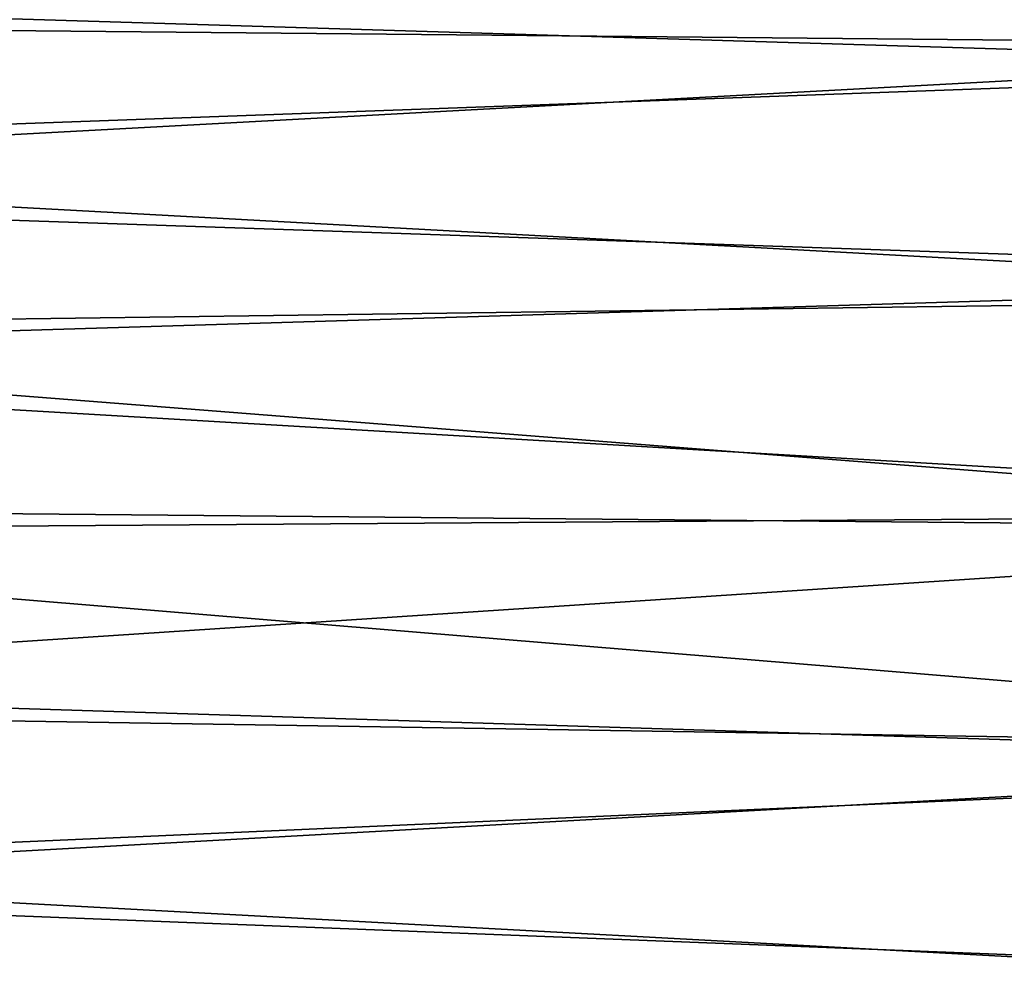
# Model space of a CAD drawing. Header units: inches. Extents: x 0 to 63.6, y -63.6 to 0.
# Tile 419 of 475: x 44.9 to 53.9, y -52.2 to -43.3. Entities that reach past the tile are written whole.
import ezdxf

# ---------------------------------------------------------------- set-up
doc = ezdxf.new("R2010")
doc.units = ezdxf.units.IN
doc.header["$LTSCALE"] = 0.03937
doc.header["$MEASUREMENT"] = 0
doc.layers.add('A-FURN-3-ST', color=151, linetype='Continuous')

msp = doc.modelspace()

# ---------------------------------------------------------------- meshes
at = {"layer": 'A-FURN-3-ST'}
mesh = msp.add_polyface(dxfattribs=at)
corners = [(39.6461, -52.8439, 18), (61.8736, -54.5369, 18), (61.5113, -52.3454, 18), (39.1416, -51.1381, 18), (61.0715, -50.1683, 18), (38.5639, -49.4557, 18), (60.5546, -48.0081, 18), (37.9138, -47.7999, 18), (37.1927, -46.1738, 18), (59.9613, -45.8676, 18), (36.4019, -44.5804, 18), (59.2924, -43.7495, 18), (35.5429, -43.0227, 18), (58.5487, -41.6565, 18), (34.6173, -41.5036, 18), (60.4782, -43.8307, 5.5), (60.98, -45.5677, 5.3087), (60.2998, -43.4135, 5.3087), (59.7538, -41.7426, 5.5), (59.5435, -41.2849, 5.3087), (60.8761, -45.5984, 5.1464), (60.197, -43.4479, 5.1464), (59.4419, -41.3228, 5.1464), (59.1108, -41.4469, 5), (59.29, -41.3797, 5.0381), (59.8617, -43.56, 5), (60.0431, -43.4993, 5.0381), (60.537, -45.6985, 5), (60.7205, -45.6443, 5.0381), (61.1359, -47.8597, 5), (61.1295, -45.9427, 16.9), (60.4782, -43.8307, 16.9), (59.7538, -41.7426, 16.9), (60.8303, -47.9373, 17.9625), (60.2344, -45.787, 17.9625), (59.5624, -43.6593, 17.9625), (58.8153, -41.5568, 17.9625), (61.0873, -47.8713, 17.8526), (60.4888, -45.712, 17.8526), (60.9805, -45.5674, 17.1847), (60.3003, -43.4132, 17.1847), (60.196, -43.4478, 17.45), (60.8751, -45.5982, 17.45), (60.0301, -43.5031, 17.6778), (60.7074, -45.6476, 17.6778), (59.814, -43.5752, 17.8526), (59.5439, -41.2845, 17.1847), (59.4409, -41.3228, 17.45), (59.2772, -41.384, 17.6778), (59.0638, -41.4638, 17.8526), (62.4675, -54.4515, 5), (39.0665, -52.9992, 5), (62.1018, -52.2389, 5), (38.5694, -51.3185, 5), (61.6578, -50.0407, 5), (38.0001, -49.6609, 5), (37.3595, -48.0295, 5), (36.649, -46.4273, 5), (35.8697, -44.8574, 5), (35.0233, -43.3227, 5), (34.1112, -41.826, 5), (33.1353, -40.3702, 5)]
mesh.append_faces([[corners[k] for k in face] for face in [(0, 1, 2), (0, 2, 3), (3, 2, 4), (3, 4, 5), (5, 4, 6), (5, 6, 7), (7, 6, 8), (8, 6, 9), (8, 9, 10), (10, 9, 11), (10, 11, 12), (12, 11, 13), (12, 13, 14), (15, 16, 17), (15, 17, 18), (18, 17, 19), (16, 20, 21, 17), (17, 21, 22, 19), (23, 24, 25), (25, 24, 26), (25, 26, 27), (27, 26, 28), (27, 28, 29), (20, 28, 26, 21), (21, 26, 24, 22), (30, 15, 31), (31, 15, 18), (31, 18, 32), (4, 33, 6), (6, 33, 34), (6, 34, 9), (9, 34, 35), (9, 35, 11), (11, 35, 36), (11, 36, 13), (37, 38, 34, 33), (39, 31, 40), (39, 40, 41, 42), (42, 41, 43, 44), (44, 43, 45, 38), (38, 45, 35, 34), (31, 32, 40), (40, 32, 46), (40, 46, 47, 41), (41, 47, 48, 43), (43, 48, 49, 45), (45, 49, 36, 35), (50, 51, 52), (52, 51, 53), (52, 53, 54), (54, 53, 55), (54, 55, 56), (54, 56, 29), (29, 56, 57), (29, 57, 27), (27, 57, 58), (27, 58, 25), (25, 58, 59), (25, 59, 60), (25, 60, 23), (23, 60, 61)]])

doc.saveas('drawing.dxf')
